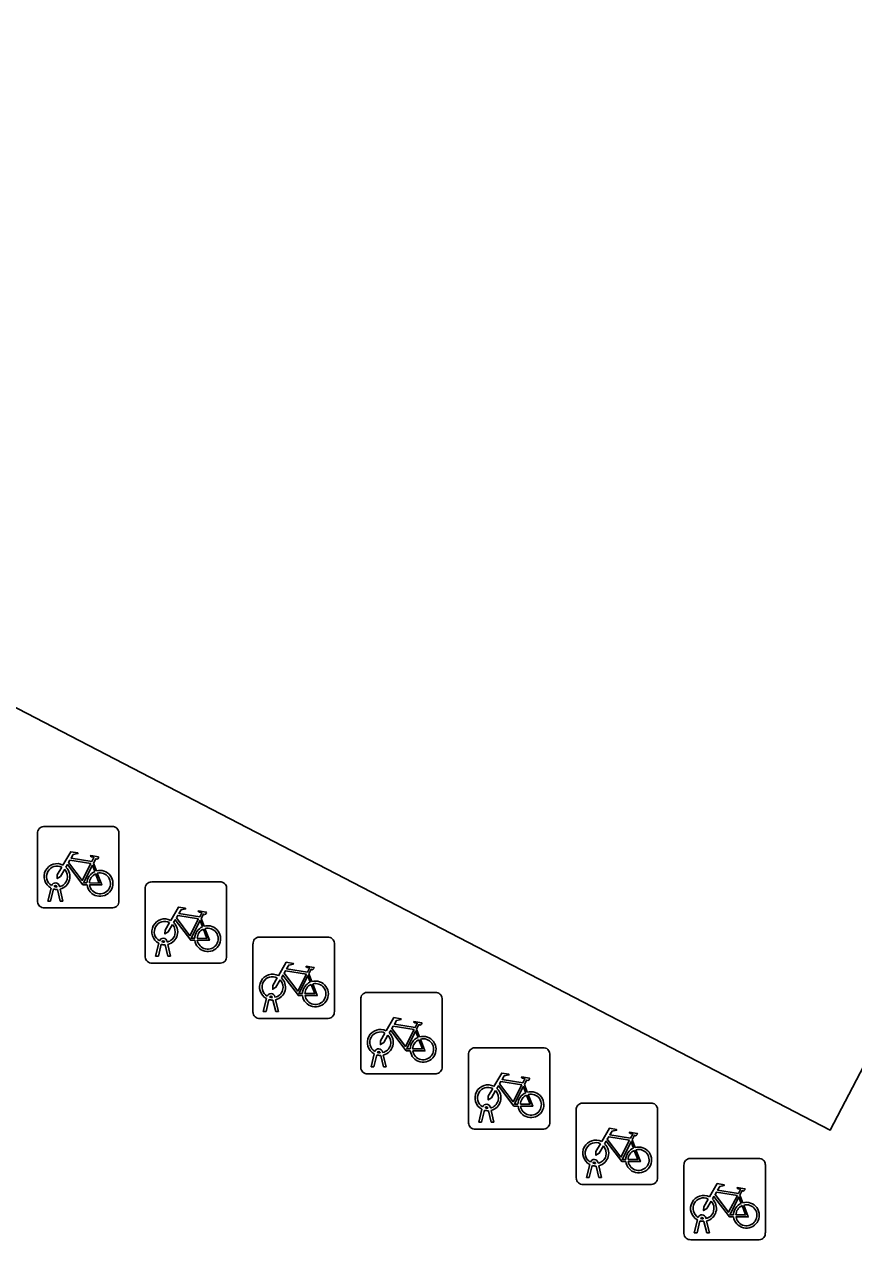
# Model space of a CAD drawing. Extents: x 161087 to 161922, y 382574 to 383873.
# Drawn here: x 161588.24 to 161598.43, y 382803.89 to 382818.83 of the extents above; entities that cross this region are included whole.
import ezdxf

# ---------------------------------------------------------------- set-up
doc = ezdxf.new("R2010")
doc.units = 0
doc.layers.add('IMGEO_Fietsenrek', color=7, linetype='Continuous')
doc.layers.add('IMGEO_Pand', color=7, linetype='Continuous')

msp = doc.modelspace()

# ---------------------------------------------------------------- linework, layer by layer
at = {"layer": 'IMGEO_Fietsenrek'}
for p, q in [((161588.405, 382808.044), (161588.405, 382808.885)), ((161588.405, 382808.885), (161588.405, 382808.044)), ((161588.48, 382808.969), (161589.321, 382808.969)), ((161589.321, 382808.969), (161588.48, 382808.969)), ((161589.405, 382808.894), (161589.405, 382808.053)), ((161589.405, 382808.053), (161589.405, 382808.894)), ((161589.092, 382808.518), (161589.128, 382808.423)), ((161589.804, 382808.289), (161590.645, 382808.289)), ((161590.645, 382808.289), (161589.804, 382808.289)), ((161588.532, 382808.053), (161588.571, 382808.213)), ((161588.601, 382808.201), (161588.566, 382808.053)), ((161588.643, 382808.225), (161588.642, 382808.229)), ((161588.684, 382808.053), (161588.65, 382808.195)), ((161588.674, 382808.236), (161588.675, 382808.229)), ((161588.682, 382808.199), (161588.717, 382808.053)), ((161589.729, 382807.364), (161589.729, 382808.205)), ((161589.729, 382808.205), (161589.729, 382807.364)), ((161590.729, 382808.214), (161590.729, 382807.373)), ((161590.729, 382807.373), (161590.729, 382808.214)), ((161588.566, 382808.053), (161588.532, 382808.053)), ((161588.717, 382808.053), (161588.684, 382808.053)), ((161589.33, 382807.969), (161588.489, 382807.969)), ((161588.489, 382807.969), (161589.33, 382807.969)), ((161590.416, 382807.838), (161590.452, 382807.743)), ((161589.967, 382807.545), (161589.966, 382807.549)), ((161589.998, 382807.556), (161589.999, 382807.549)), ((161591.128, 382807.609), (161591.969, 382807.609)), ((161591.969, 382807.609), (161591.128, 382807.609)), ((161589.856, 382807.373), (161589.895, 382807.533)), ((161589.925, 382807.521), (161589.89, 382807.373)), ((161590.008, 382807.373), (161589.974, 382807.515)), ((161590.006, 382807.519), (161590.041, 382807.373)), ((161591.053, 382806.684), (161591.053, 382807.525)), ((161591.053, 382807.525), (161591.053, 382806.684)), ((161592.053, 382807.534), (161592.053, 382806.693)), ((161592.053, 382806.693), (161592.053, 382807.534)), ((161590.654, 382807.289), (161589.813, 382807.289)), ((161589.813, 382807.289), (161590.654, 382807.289)), ((161589.89, 382807.373), (161589.856, 382807.373)), ((161590.041, 382807.373), (161590.008, 382807.373)), ((161591.74, 382807.158), (161591.776, 382807.063)), ((161591.18, 382806.693), (161591.219, 382806.853)), ((161591.249, 382806.841), (161591.214, 382806.693)), ((161591.291, 382806.865), (161591.29, 382806.869)), ((161591.332, 382806.693), (161591.298, 382806.835)), ((161591.322, 382806.876), (161591.323, 382806.869)), ((161591.33, 382806.839), (161591.365, 382806.693)), ((161592.377, 382806.004), (161592.377, 382806.845)), ((161592.377, 382806.845), (161592.377, 382806.004)), ((161592.452, 382806.929), (161593.293, 382806.929)), ((161593.293, 382806.929), (161592.452, 382806.929)), ((161593.377, 382806.854), (161593.377, 382806.013)), ((161593.377, 382806.013), (161593.377, 382806.854)), ((161591.214, 382806.693), (161591.18, 382806.693)), ((161591.365, 382806.693), (161591.332, 382806.693)), ((161591.978, 382806.609), (161591.137, 382806.609)), ((161591.137, 382806.609), (161591.978, 382806.609)), ((161593.064, 382806.478), (161593.1, 382806.383)), ((161592.646, 382806.196), (161592.647, 382806.189)), ((161593.776, 382806.248), (161594.617, 382806.248)), ((161594.617, 382806.248), (161593.776, 382806.248)), ((161592.504, 382806.013), (161592.543, 382806.173)), ((161592.573, 382806.161), (161592.538, 382806.013)), ((161592.615, 382806.185), (161592.614, 382806.189)), ((161592.656, 382806.013), (161592.622, 382806.155)), ((161592.654, 382806.159), (161592.689, 382806.013)), ((161593.701, 382805.323), (161593.701, 382806.164)), ((161593.701, 382806.164), (161593.701, 382805.323)), ((161594.701, 382806.173), (161594.701, 382805.332)), ((161594.701, 382805.332), (161594.701, 382806.173)), ((161593.302, 382805.929), (161592.461, 382805.929)), ((161592.461, 382805.929), (161593.302, 382805.929)), ((161592.538, 382806.013), (161592.504, 382806.013)), ((161592.689, 382806.013), (161592.656, 382806.013)), ((161594.388, 382805.797), (161594.424, 382805.702)), ((161593.828, 382805.332), (161593.867, 382805.492)), ((161593.897, 382805.48), (161593.862, 382805.332)), ((161593.939, 382805.504), (161593.938, 382805.508)), ((161593.98, 382805.332), (161593.946, 382805.474)), ((161593.97, 382805.515), (161593.971, 382805.508)), ((161593.978, 382805.478), (161594.013, 382805.332)), ((161595.025, 382804.643), (161595.025, 382805.484)), ((161595.025, 382805.484), (161595.025, 382804.643)), ((161595.1, 382805.568), (161595.941, 382805.568)), ((161595.941, 382805.568), (161595.1, 382805.568)), ((161596.025, 382805.493), (161596.025, 382804.652)), ((161596.025, 382804.652), (161596.025, 382805.493)), ((161593.862, 382805.332), (161593.828, 382805.332)), ((161594.013, 382805.332), (161593.98, 382805.332)), ((161594.626, 382805.248), (161593.785, 382805.248)), ((161593.785, 382805.248), (161594.626, 382805.248)), ((161595.712, 382805.117), (161595.748, 382805.022)), ((161596.424, 382804.888), (161597.265, 382804.888)), ((161597.265, 382804.888), (161596.424, 382804.888)), ((161595.152, 382804.652), (161595.191, 382804.812)), ((161595.221, 382804.8), (161595.186, 382804.652)), ((161595.263, 382804.824), (161595.262, 382804.828)), ((161595.304, 382804.652), (161595.27, 382804.794)), ((161595.294, 382804.835), (161595.295, 382804.828)), ((161595.302, 382804.798), (161595.337, 382804.652)), ((161596.349, 382803.963), (161596.349, 382804.804)), ((161596.349, 382804.804), (161596.349, 382803.963)), ((161597.349, 382804.813), (161597.349, 382803.972)), ((161597.349, 382803.972), (161597.349, 382804.813)), ((161595.95, 382804.568), (161595.109, 382804.568)), ((161595.109, 382804.568), (161595.95, 382804.568)), ((161595.186, 382804.652), (161595.152, 382804.652)), ((161595.337, 382804.652), (161595.304, 382804.652)), ((161597.036, 382804.437), (161597.072, 382804.342)), ((161596.476, 382803.972), (161596.515, 382804.132)), ((161596.545, 382804.12), (161596.51, 382803.972)), ((161596.587, 382804.144), (161596.586, 382804.148)), ((161596.628, 382803.972), (161596.594, 382804.114)), ((161596.618, 382804.155), (161596.619, 382804.148)), ((161596.626, 382804.118), (161596.661, 382803.972)), ((161596.51, 382803.972), (161596.476, 382803.972)), ((161596.661, 382803.972), (161596.628, 382803.972)), ((161597.274, 382803.888), (161596.433, 382803.888)), ((161596.433, 382803.888), (161597.274, 382803.888))]:
    msp.add_line(p, q, dxfattribs=at)
for points in [[(161588.718, 382808.495), (161588.813, 382808.659), (161588.899, 382808.645), (161588.901, 382808.636), (161588.845, 382808.625), (161588.818, 382808.58), (161589.074, 382808.539)], [(161589.074, 382808.539), (161589.099, 382808.588), (161589.093, 382808.592), (161589.07, 382808.596), (161589.058, 382808.603), (161589.057, 382808.606), (161589.059, 382808.611), (161589.154, 382808.596), (161589.156, 382808.586), (161589.146, 382808.573), (161589.134, 382808.567), (161589.12, 382808.573), (161589.092, 382808.518)], [(161588.739, 382808.443), (161588.687, 382808.353), (161588.647, 382808.328), (161588.648, 382808.375), (161588.703, 382808.469)], [(161589.014, 382808.251), (161588.964, 382808.251), (161588.773, 382808.502), (161588.754, 382808.47)], [(161589.061, 382808.514), (161588.804, 382808.555), (161588.787, 382808.526), (161588.954, 382808.306), (161589.061, 382808.514)], [(161589.109, 382808.416), (161589.079, 382808.493), (161588.97, 382808.275), (161589.013, 382808.275)], [(161589.043, 382808.275), (161589.163, 382808.274), (161589.119, 382808.388)], [(161589.139, 382808.395), (161589.194, 382808.25), (161589.044, 382808.25)], [(161590.042, 382807.815), (161590.137, 382807.979), (161590.223, 382807.965), (161590.225, 382807.956), (161590.169, 382807.945), (161590.142, 382807.9), (161590.398, 382807.859)], [(161590.385, 382807.834), (161590.128, 382807.875), (161590.111, 382807.846), (161590.278, 382807.626), (161590.385, 382807.834)], [(161590.398, 382807.859), (161590.423, 382807.908), (161590.417, 382807.912), (161590.394, 382807.916), (161590.382, 382807.923), (161590.381, 382807.926), (161590.383, 382807.931), (161590.478, 382807.916), (161590.48, 382807.906), (161590.47, 382807.893), (161590.458, 382807.887), (161590.444, 382807.893), (161590.416, 382807.838)], [(161590.063, 382807.763), (161590.011, 382807.673), (161589.971, 382807.648), (161589.972, 382807.695), (161590.027, 382807.789)], [(161590.338, 382807.571), (161590.288, 382807.571), (161590.097, 382807.822), (161590.078, 382807.79)], [(161590.433, 382807.736), (161590.403, 382807.813), (161590.294, 382807.595), (161590.337, 382807.595)], [(161590.367, 382807.595), (161590.487, 382807.594), (161590.443, 382807.708)], [(161590.463, 382807.715), (161590.518, 382807.57), (161590.368, 382807.57)], [(161591.366, 382807.135), (161591.461, 382807.299), (161591.547, 382807.285), (161591.549, 382807.276), (161591.493, 382807.265), (161591.466, 382807.22), (161591.722, 382807.179)], [(161591.722, 382807.179), (161591.747, 382807.228), (161591.741, 382807.232), (161591.718, 382807.236), (161591.706, 382807.243), (161591.705, 382807.246), (161591.707, 382807.251), (161591.802, 382807.236), (161591.804, 382807.226), (161591.794, 382807.213), (161591.782, 382807.207), (161591.768, 382807.213), (161591.74, 382807.158)], [(161591.387, 382807.083), (161591.335, 382806.993), (161591.295, 382806.968), (161591.296, 382807.015), (161591.351, 382807.109)], [(161591.662, 382806.891), (161591.612, 382806.891), (161591.421, 382807.142), (161591.402, 382807.11)], [(161591.709, 382807.154), (161591.452, 382807.195), (161591.435, 382807.166), (161591.602, 382806.946), (161591.709, 382807.154)], [(161591.757, 382807.056), (161591.727, 382807.133), (161591.618, 382806.915), (161591.661, 382806.915)], [(161591.691, 382806.915), (161591.811, 382806.914), (161591.767, 382807.028)], [(161591.787, 382807.035), (161591.842, 382806.89), (161591.692, 382806.89)], [(161592.69, 382806.455), (161592.785, 382806.619), (161592.871, 382806.605), (161592.873, 382806.596), (161592.817, 382806.585), (161592.79, 382806.54), (161593.046, 382806.499)], [(161593.033, 382806.474), (161592.776, 382806.515), (161592.759, 382806.486), (161592.926, 382806.266), (161593.033, 382806.474)], [(161593.046, 382806.499), (161593.071, 382806.548), (161593.065, 382806.552), (161593.042, 382806.556), (161593.03, 382806.563), (161593.029, 382806.566), (161593.031, 382806.571), (161593.126, 382806.556), (161593.128, 382806.546), (161593.118, 382806.533), (161593.106, 382806.527), (161593.092, 382806.533), (161593.064, 382806.478)], [(161592.711, 382806.403), (161592.659, 382806.313), (161592.619, 382806.288), (161592.62, 382806.335), (161592.675, 382806.429)], [(161592.986, 382806.211), (161592.936, 382806.211), (161592.745, 382806.462), (161592.726, 382806.43)], [(161593.081, 382806.376), (161593.051, 382806.453), (161592.942, 382806.235), (161592.985, 382806.235)], [(161593.015, 382806.235), (161593.135, 382806.234), (161593.091, 382806.348)], [(161593.111, 382806.355), (161593.166, 382806.21), (161593.016, 382806.21)], [(161594.014, 382805.774), (161594.109, 382805.938), (161594.195, 382805.924), (161594.197, 382805.915), (161594.141, 382805.904), (161594.114, 382805.859), (161594.37, 382805.818)], [(161594.035, 382805.722), (161593.983, 382805.632), (161593.943, 382805.607), (161593.944, 382805.654), (161593.999, 382805.748)], [(161594.31, 382805.53), (161594.26, 382805.53), (161594.069, 382805.781), (161594.05, 382805.749)], [(161594.357, 382805.793), (161594.1, 382805.834), (161594.083, 382805.805), (161594.25, 382805.585), (161594.357, 382805.793)], [(161594.405, 382805.695), (161594.375, 382805.772), (161594.266, 382805.554), (161594.309, 382805.554)], [(161594.37, 382805.818), (161594.395, 382805.867), (161594.389, 382805.871), (161594.366, 382805.875), (161594.354, 382805.882), (161594.353, 382805.885), (161594.355, 382805.89), (161594.45, 382805.875), (161594.452, 382805.865), (161594.442, 382805.852), (161594.43, 382805.846), (161594.416, 382805.852), (161594.388, 382805.797)], [(161594.339, 382805.554), (161594.459, 382805.553), (161594.415, 382805.667)], [(161594.435, 382805.674), (161594.49, 382805.529), (161594.34, 382805.529)], [(161595.338, 382805.094), (161595.433, 382805.258), (161595.519, 382805.244), (161595.521, 382805.235), (161595.465, 382805.224), (161595.438, 382805.179), (161595.694, 382805.138)], [(161595.681, 382805.113), (161595.424, 382805.154), (161595.407, 382805.125), (161595.574, 382804.905), (161595.681, 382805.113)], [(161595.694, 382805.138), (161595.719, 382805.187), (161595.713, 382805.191), (161595.69, 382805.195), (161595.678, 382805.202), (161595.677, 382805.205), (161595.679, 382805.21), (161595.774, 382805.195), (161595.776, 382805.185), (161595.766, 382805.172), (161595.754, 382805.166), (161595.74, 382805.172), (161595.712, 382805.117)], [(161595.359, 382805.042), (161595.307, 382804.952), (161595.267, 382804.927), (161595.268, 382804.974), (161595.323, 382805.068)], [(161595.634, 382804.85), (161595.584, 382804.85), (161595.393, 382805.101), (161595.374, 382805.069)], [(161595.729, 382805.015), (161595.699, 382805.092), (161595.59, 382804.874), (161595.633, 382804.874)], [(161595.663, 382804.874), (161595.783, 382804.873), (161595.739, 382804.987)], [(161595.759, 382804.994), (161595.814, 382804.849), (161595.664, 382804.849)], [(161596.662, 382804.414), (161596.757, 382804.578), (161596.843, 382804.564), (161596.845, 382804.555), (161596.789, 382804.544), (161596.762, 382804.499), (161597.018, 382804.458)], [(161596.958, 382804.17), (161596.908, 382804.17), (161596.717, 382804.421), (161596.698, 382804.389)], [(161597.005, 382804.433), (161596.748, 382804.474), (161596.731, 382804.445), (161596.898, 382804.225), (161597.005, 382804.433)], [(161597.053, 382804.335), (161597.023, 382804.412), (161596.914, 382804.194), (161596.957, 382804.194)], [(161597.018, 382804.458), (161597.043, 382804.507), (161597.037, 382804.511), (161597.014, 382804.515), (161597.002, 382804.522), (161597.001, 382804.525), (161597.003, 382804.53), (161597.098, 382804.515), (161597.1, 382804.505), (161597.09, 382804.492), (161597.078, 382804.486), (161597.064, 382804.492), (161597.036, 382804.437)], [(161596.683, 382804.362), (161596.631, 382804.272), (161596.591, 382804.247), (161596.592, 382804.294), (161596.647, 382804.388)], [(161596.987, 382804.194), (161597.107, 382804.193), (161597.063, 382804.307)], [(161597.083, 382804.314), (161597.138, 382804.169), (161596.988, 382804.169)]]:
    msp.add_lwpolyline(points, dxfattribs=at)
for centre, radius, start, end in [((161588.483, 382808.891), 0.0779, 92.4484, 184.2845), ((161588.483, 382808.891), 0.0779, 92.4484, 184.2845), ((161589.327, 382808.891), 0.0779, 2.4484, 94.2845), ((161589.327, 382808.891), 0.0779, 2.4484, 94.2845), ((161588.645, 382808.354), 0.159, 62.6766, 242.1369), ((161588.645, 382808.354), 0.129, 63.3192, 238.903), ((161588.645, 382808.354), 0.129, 283.6043, 43.4302), ((161588.645, 382808.354), 0.159, 283.5766, 46.6042), ((161589.172, 382808.27), 0.159, 113.3408, 178.3217), ((161589.172, 382808.27), 0.159, 187.0065, 105.7708), ((161589.172, 382808.27), 0.129, 113.923, 177.9556), ((161589.172, 382808.27), 0.129, 188.6715, 104.5883), ((161589.807, 382808.211), 0.0779, 92.4484, 184.2845), ((161589.807, 382808.211), 0.0779, 92.4484, 184.2845), ((161590.651, 382808.211), 0.0779, 2.4484, 94.2845), ((161590.651, 382808.211), 0.0779, 2.4484, 94.2845), ((161588.625, 382808.225), 0.0499, 12.8025, 158.6934), ((161588.645, 382808.354), 0.159, 253.9967, 271.7867), ((161588.625, 382808.225), 0.0174, 12.8025, 163.4502), ((161588.645, 382808.354), 0.129, 253.415, 269.0204), ((161588.483, 382808.047), 0.0779, 182.4484, 274.2845), ((161588.483, 382808.047), 0.0779, 182.4484, 274.2845), ((161589.327, 382808.047), 0.0779, 272.4484, 4.2845), ((161589.327, 382808.047), 0.0779, 272.4484, 4.2845), ((161589.969, 382807.674), 0.159, 62.6766, 242.1369), ((161589.969, 382807.674), 0.129, 63.3192, 238.903), ((161589.969, 382807.674), 0.129, 283.6043, 43.4302), ((161589.969, 382807.674), 0.159, 283.5766, 46.6042), ((161590.496, 382807.59), 0.159, 113.3408, 178.3217), ((161590.496, 382807.59), 0.159, 187.0065, 105.7708), ((161590.496, 382807.59), 0.129, 113.923, 177.9556), ((161590.496, 382807.59), 0.129, 188.6715, 104.5883), ((161589.949, 382807.545), 0.0499, 12.8025, 158.6934), ((161589.949, 382807.545), 0.0174, 12.8025, 163.4502), ((161589.969, 382807.674), 0.129, 253.415, 269.0204), ((161591.131, 382807.531), 0.0779, 92.4484, 184.2845), ((161591.131, 382807.531), 0.0779, 92.4484, 184.2845), ((161591.975, 382807.531), 0.0779, 2.4484, 94.2845), ((161591.975, 382807.531), 0.0779, 2.4484, 94.2845), ((161589.969, 382807.674), 0.159, 253.9967, 271.7867), ((161589.807, 382807.367), 0.0779, 182.4484, 274.2845), ((161589.807, 382807.367), 0.0779, 182.4484, 274.2845), ((161590.651, 382807.367), 0.0779, 272.4484, 4.2845), ((161590.651, 382807.367), 0.0779, 272.4484, 4.2845), ((161591.293, 382806.994), 0.159, 62.6766, 242.1369), ((161591.293, 382806.994), 0.129, 63.3192, 238.903), ((161591.293, 382806.994), 0.159, 283.5766, 46.6042), ((161591.293, 382806.994), 0.129, 283.6043, 43.4302), ((161591.82, 382806.91), 0.159, 113.3408, 178.3217), ((161591.82, 382806.91), 0.159, 187.0065, 105.7708), ((161591.82, 382806.91), 0.129, 113.923, 177.9556), ((161591.82, 382806.91), 0.129, 188.6715, 104.5883), ((161591.273, 382806.865), 0.0499, 12.8025, 158.6934), ((161591.293, 382806.994), 0.159, 253.9967, 271.7867), ((161591.273, 382806.865), 0.0174, 12.8025, 163.4502), ((161591.293, 382806.994), 0.129, 253.415, 269.0204), ((161592.455, 382806.851), 0.0779, 92.4484, 184.2845), ((161592.455, 382806.851), 0.0779, 92.4484, 184.2845), ((161593.299, 382806.851), 0.0779, 2.4484, 94.2845), ((161593.299, 382806.851), 0.0779, 2.4484, 94.2845), ((161591.131, 382806.687), 0.0779, 182.4484, 274.2845), ((161591.131, 382806.687), 0.0779, 182.4484, 274.2845), ((161591.975, 382806.687), 0.0779, 272.4484, 4.2845), ((161591.975, 382806.687), 0.0779, 272.4484, 4.2845), ((161592.617, 382806.314), 0.159, 62.6766, 242.1369), ((161592.617, 382806.314), 0.129, 63.3192, 238.903), ((161592.617, 382806.314), 0.129, 283.6043, 43.4302), ((161592.617, 382806.314), 0.159, 283.5766, 46.6042), ((161593.144, 382806.23), 0.159, 113.3408, 178.3217), ((161593.144, 382806.23), 0.159, 187.0065, 105.7708), ((161593.144, 382806.23), 0.129, 113.923, 177.9556), ((161593.144, 382806.23), 0.129, 188.6715, 104.5883), ((161592.597, 382806.185), 0.0499, 12.8025, 158.6934), ((161592.597, 382806.185), 0.0174, 12.8025, 163.4502), ((161593.779, 382806.17), 0.0779, 92.4484, 184.2845), ((161593.779, 382806.17), 0.0779, 92.4484, 184.2845), ((161594.623, 382806.17), 0.0779, 2.4484, 94.2845), ((161594.623, 382806.17), 0.0779, 2.4484, 94.2845), ((161592.617, 382806.314), 0.159, 253.9967, 271.7867), ((161592.617, 382806.314), 0.129, 253.415, 269.0204), ((161592.455, 382806.007), 0.0779, 182.4484, 274.2845), ((161592.455, 382806.007), 0.0779, 182.4484, 274.2845), ((161593.299, 382806.007), 0.0779, 272.4484, 4.2845), ((161593.299, 382806.007), 0.0779, 272.4484, 4.2845), ((161593.941, 382805.633), 0.159, 62.6766, 242.1369), ((161593.941, 382805.633), 0.129, 63.3192, 238.903), ((161593.941, 382805.633), 0.159, 283.5766, 46.6042), ((161593.941, 382805.633), 0.129, 283.6043, 43.4302), ((161594.468, 382805.549), 0.159, 113.3408, 178.3217), ((161594.468, 382805.549), 0.159, 187.0065, 105.7708), ((161594.468, 382805.549), 0.129, 113.923, 177.9556), ((161594.468, 382805.549), 0.129, 188.6715, 104.5883), ((161593.921, 382805.504), 0.0499, 12.8025, 158.6934), ((161593.941, 382805.633), 0.159, 253.9967, 271.7867), ((161593.921, 382805.504), 0.0174, 12.8025, 163.4502), ((161593.941, 382805.633), 0.129, 253.415, 269.0204), ((161595.103, 382805.49), 0.0779, 92.4484, 184.2845), ((161595.103, 382805.49), 0.0779, 92.4484, 184.2845), ((161595.947, 382805.49), 0.0779, 2.4484, 94.2845), ((161595.947, 382805.49), 0.0779, 2.4484, 94.2845), ((161593.779, 382805.326), 0.0779, 182.4484, 274.2845), ((161593.779, 382805.326), 0.0779, 182.4484, 274.2845), ((161594.623, 382805.326), 0.0779, 272.4484, 4.2845), ((161594.623, 382805.326), 0.0779, 272.4484, 4.2845), ((161595.265, 382804.953), 0.159, 62.6766, 242.1369), ((161595.265, 382804.953), 0.129, 63.3192, 238.903), ((161595.265, 382804.953), 0.129, 283.6043, 43.4302), ((161595.265, 382804.953), 0.159, 283.5766, 46.6042), ((161595.792, 382804.869), 0.159, 113.3408, 178.3217), ((161595.792, 382804.869), 0.159, 187.0065, 105.7708), ((161595.792, 382804.869), 0.129, 188.6715, 104.5883), ((161595.245, 382804.824), 0.0499, 12.8025, 158.6934), ((161595.792, 382804.869), 0.129, 113.923, 177.9556), ((161596.427, 382804.81), 0.0779, 92.4484, 184.2845), ((161596.427, 382804.81), 0.0779, 92.4484, 184.2845), ((161597.271, 382804.81), 0.0779, 2.4484, 94.2845), ((161597.271, 382804.81), 0.0779, 2.4484, 94.2845), ((161595.265, 382804.953), 0.159, 253.9967, 271.7867), ((161595.245, 382804.824), 0.0174, 12.8025, 163.4502), ((161595.265, 382804.953), 0.129, 253.415, 269.0204), ((161595.103, 382804.646), 0.0779, 182.4484, 274.2845), ((161595.103, 382804.646), 0.0779, 182.4484, 274.2845), ((161595.947, 382804.646), 0.0779, 272.4484, 4.2845), ((161595.947, 382804.646), 0.0779, 272.4484, 4.2845), ((161596.589, 382804.273), 0.159, 62.6766, 242.1369), ((161596.589, 382804.273), 0.129, 63.3192, 238.903), ((161596.589, 382804.273), 0.129, 283.6043, 43.4302), ((161596.589, 382804.273), 0.159, 283.5766, 46.6042), ((161597.116, 382804.189), 0.159, 113.3408, 178.3217), ((161597.116, 382804.189), 0.159, 187.0065, 105.7708), ((161597.116, 382804.189), 0.129, 113.923, 177.9556), ((161597.116, 382804.189), 0.129, 188.6715, 104.5883), ((161596.569, 382804.144), 0.0499, 12.8025, 158.6934), ((161596.589, 382804.273), 0.159, 253.9967, 271.7867), ((161596.569, 382804.144), 0.0174, 12.8025, 163.4502), ((161596.589, 382804.273), 0.129, 253.415, 269.0204), ((161596.427, 382803.966), 0.0779, 182.4484, 274.2845), ((161596.427, 382803.966), 0.0779, 182.4484, 274.2845), ((161597.271, 382803.966), 0.0779, 272.4484, 4.2845), ((161597.271, 382803.966), 0.0779, 272.4484, 4.2845)]:
    msp.add_arc(centre, radius, start, end, dxfattribs=at)
at = {"layer": 'IMGEO_Pand'}
msp.add_lwpolyline([(161562.444, 382823.775), (161598.146, 382805.236), (161604.916, 382818.184), (161607.431, 382816.867)], dxfattribs=at)

doc.saveas('drawing.dxf')
